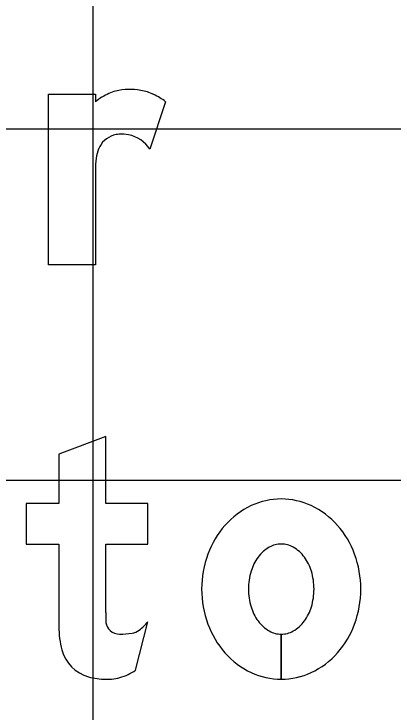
# Model space of a CAD drawing. Extents: x 2193008 to 2198143, y 1236112 to 1237864.
# Drawn here: x 2195644.256 to 2195646.413, y 1237197.787 to 1237201.76 of the extents above; entities that cross this region are included whole.
import ezdxf

# ---------------------------------------------------------------- set-up
doc = ezdxf.new("R2010")
doc.units = 0
for name, color, linetype in [('GSBWFILL', 7, 'Continuous'), ('GSCOLORFILL', 7, 'Continuous'), ('GSOUTLINE', 7, 'Continuous'), ('M-ROADS', 7, 'Continuous')]:
    doc.layers.add(name, color=color, linetype=linetype)

msp = doc.modelspace()

# ---------------------------------------------------------------- linework, layer by layer
at = {"layer": 'GSBWFILL'}
for p, q in [((2195645.1192, 1237201.2602), (2195645.0289, 1237200.9894)), ((2195644.9478, 1237198.0251), (2195645.0179, 1237198.3009)), ((2195645.7771, 1237198.2301), (2195645.7771, 1237197.9737)), ((2195645.7772, 1237197.9737), (2195645.7772, 1237198.2301))]:
    msp.add_line(p, q, dxfattribs=at)
for points in [[(2195644.7196, 1237200.8689), (2195644.7196, 1237200.3313), (2195644.4532, 1237200.3313), (2195644.4532, 1237201.3037), (2195644.7196, 1237201.3037), (2195644.7196, 1237201.2602)], [(2195644.7781, 1237198.3533), (2195644.7781, 1237198.7429), (2195645.0179, 1237198.7429), (2195645.0179, 1237198.9727), (2195644.7781, 1237198.9727), (2195644.7781, 1237199.3556), (2195644.5117, 1237199.2546), (2195644.5117, 1237198.9727), (2195644.3253, 1237198.9727), (2195644.3253, 1237198.7429), (2195644.5117, 1237198.7429), (2195644.5117, 1237198.2728)]]:
    msp.add_lwpolyline(points, dxfattribs=at)
for centre, major_axis, ratio, start_param, end_param in [((2195644.8823, 1237201.1264), (0, 0.1998), 0.999996, 0.24142, 0.443663), ((2195644.9165, 1237200.9874), (0, 0.343), 0.999996, 6.103268, 6.524606), ((2195644.9242, 1237201.0299), (0, 0.2997), 0.999996, 5.846069, 6.103268), ((2195644.9874, 1237200.9053), (0, 0.4446), 0.999996, 0.443663, 0.646229), ((2195644.8936, 1237200.9644), (0, 0.372), 0.999996, 5.631644, 5.846069), ((2195644.8611, 1237200.9414), (0, 0.1332), 0.999996, 0.293855, 1.188904), ((2195644.8637, 1237200.9328), (0, 0.1422), 0.999996, 0.067293, 0.293855), ((2195644.8685, 1237200.862), (0, 0.2131), 0.999996, 6.094384, 6.350479), ((2195644.8741, 1237200.8914), (0, 0.1833), 0.999996, 5.27661, 6.094384), ((2195644.9304, 1237200.9136), (0, 0.2079), 0.999996, 1.188904, 1.450084), ((2195645.2842, 1237200.8683), (0, 0.5646), 0.999996, 1.445958, 1.569673), ((2195645.7771, 1237198.5979), (0, 0.4014), 0.999994, 0, 0.438571), ((2195645.7771, 1237198.5979), (0, 0.4014), 0.999994, 5.844614, 6.283185), ((2195645.8024, 1237198.544), (0, 0.461), 0.999994, 0.438571, 0.847388), ((2195645.7518, 1237198.544), (0, 0.461), 0.999994, 5.435798, 5.844614), ((2195645.8419, 1237198.5091), (0, 0.5136), 0.999994, 0.847388, 1.220117), ((2195645.7124, 1237198.5091), (0, 0.5136), 0.999994, 5.063069, 5.435798), ((2195645.7771, 1237198.6054), (0, 0.1375), 0.999994, 0, 0.517724), ((2195645.7771, 1237198.6054), (0, 0.1375), 0.999994, 5.765461, 6.283185), ((2195645.8097, 1237198.5483), (0, 0.2033), 0.999994, 0.517724, 0.942), ((2195645.7446, 1237198.5483), (0, 0.2033), 0.999994, 5.341185, 5.765461), ((2195645.9037, 1237198.4865), (0, 0.5795), 0.999994, 1.220117, 1.570796), ((2195645.861, 1237198.5109), (0, 0.2668), 0.999994, 0.942, 1.278197), ((2195645.6932, 1237198.5109), (0, 0.2668), 0.999994, 5.004989, 5.341185), ((2195645.6505, 1237198.4865), (0, 0.5795), 0.999994, 4.712389, 5.063069), ((2195645.942, 1237198.4865), (0, 0.3514), 0.999994, 1.278197, 1.570796), ((2195645.6122, 1237198.4865), (0, 0.3514), 0.999994, 4.712389, 5.004989), ((2195645.9037, 1237198.4865), (0, 0.5795), 0.999994, 1.570796, 1.921476), ((2195645.942, 1237198.4865), (0, 0.3514), 0.999994, 1.570796, 1.863396), ((2195645.6122, 1237198.4865), (0, 0.3514), 0.999994, 4.419789, 4.712389), ((2195645.6505, 1237198.4865), (0, 0.5795), 0.999994, 4.361709, 4.712389), ((2195645.861, 1237198.4621), (0, 0.2668), 0.999994, 1.863396, 2.199593), ((2195645.6932, 1237198.4621), (0, 0.2668), 0.999994, 4.083593, 4.419789), ((2195646.4457, 1237198.3533), (0, 1.6676), 0.999992, 1.570796, 1.606005), ((2195644.8426, 1237198.4316), (0, 0.2187), 0.999992, 3.756278, 4.071638), ((2195645.8097, 1237198.4248), (0, 0.2033), 0.999994, 2.199593, 2.623869), ((2195645.7446, 1237198.4248), (0, 0.2033), 0.999994, 3.659317, 4.083593), ((2195645.0286, 1237198.2728), (0, 0.5169), 0.999992, 1.570796, 1.830698), ((2195644.8546, 1237198.3076), (0, 0.0766), 0.999992, 1.74085, 2.407828), ((2195645.8419, 1237198.4639), (0, 0.5136), 0.999994, 1.921476, 2.294205), ((2195645.7124, 1237198.4639), (0, 0.5136), 0.999994, 3.98898, 4.361709), ((2195644.8571, 1237198.3103), (0, 0.0802), 0.999992, 2.407828, 3.141593), ((2195644.8571, 1237198.6507), (0, 0.4207), 0.999992, 3.141593, 3.310762), ((2195644.9111, 1237198.3345), (0, 0.0999), 0.999992, 3.310762, 3.756278), ((2195645.7771, 1237198.3676), (0, 0.1375), 0.999994, 2.623869, 3.141593), ((2195645.7771, 1237198.3676), (0, 0.1375), 0.999994, 3.142077, 3.659317), ((2195644.7383, 1237198.1956), (0, 0.2165), 0.999992, 1.830698, 2.869526), ((2195645.8024, 1237198.429), (0, 0.461), 0.999994, 2.294205, 2.703022), ((2195645.7518, 1237198.429), (0, 0.461), 0.999994, 3.580164, 3.98898), ((2195644.7696, 1237198.2871), (0, 0.3169), 0.999992, 3.427755, 3.738844), ((2195644.7781, 1237198.3385), (0, 0.3648), 0.999992, 2.869526, 3.141593), ((2195644.7979, 1237198.1908), (0, 0.2165), 0.999992, 3.205734, 3.427755), ((2195645.7771, 1237198.3751), (0, 0.4014), 0.999994, 2.703022, 3.141593), ((2195645.7771, 1237198.3751), (0, 0.4014), 0.999994, 3.141759, 3.580164), ((2195644.7781, 1237198.499), (0, 0.5253), 0.999992, 3.141593, 3.205734)]:
    msp.add_ellipse(centre, major_axis=major_axis, ratio=ratio, start_param=start_param, end_param=end_param, dxfattribs=at)
at = {"layer": 'GSCOLORFILL'}
for p, q in [((2195645.1192, 1237201.2602), (2195645.0289, 1237200.9894)), ((2195644.9478, 1237198.0251), (2195645.0179, 1237198.3009)), ((2195645.7771, 1237198.2301), (2195645.7771, 1237197.9737)), ((2195645.7772, 1237197.9737), (2195645.7772, 1237198.2301))]:
    msp.add_line(p, q, dxfattribs=at)
for points in [[(2195644.7196, 1237200.8689), (2195644.7196, 1237200.3313), (2195644.4532, 1237200.3313), (2195644.4532, 1237201.3037), (2195644.7196, 1237201.3037), (2195644.7196, 1237201.2602)], [(2195644.7781, 1237198.3533), (2195644.7781, 1237198.7429), (2195645.0179, 1237198.7429), (2195645.0179, 1237198.9727), (2195644.7781, 1237198.9727), (2195644.7781, 1237199.3556), (2195644.5117, 1237199.2546), (2195644.5117, 1237198.9727), (2195644.3253, 1237198.9727), (2195644.3253, 1237198.7429), (2195644.5117, 1237198.7429), (2195644.5117, 1237198.2728)]]:
    msp.add_lwpolyline(points, dxfattribs=at)
for centre, major_axis, ratio, start_param, end_param in [((2195644.8823, 1237201.1264), (0, 0.1998), 0.999996, 0.24142, 0.443663), ((2195644.9165, 1237200.9874), (0, 0.343), 0.999996, 6.103268, 6.524606), ((2195644.9242, 1237201.0299), (0, 0.2997), 0.999996, 5.846069, 6.103268), ((2195644.9874, 1237200.9053), (0, 0.4446), 0.999996, 0.443663, 0.646229), ((2195644.8936, 1237200.9644), (0, 0.372), 0.999996, 5.631644, 5.846069), ((2195644.8611, 1237200.9414), (0, 0.1332), 0.999996, 0.293855, 1.188904), ((2195644.8637, 1237200.9328), (0, 0.1422), 0.999996, 0.067293, 0.293855), ((2195644.8685, 1237200.862), (0, 0.2131), 0.999996, 6.094384, 6.350479), ((2195644.8741, 1237200.8914), (0, 0.1833), 0.999996, 5.27661, 6.094384), ((2195644.9304, 1237200.9136), (0, 0.2079), 0.999996, 1.188904, 1.450084), ((2195645.2842, 1237200.8683), (0, 0.5646), 0.999996, 1.445958, 1.569673), ((2195645.7771, 1237198.5979), (0, 0.4014), 0.999994, 0, 0.438571), ((2195645.7771, 1237198.5979), (0, 0.4014), 0.999994, 5.844614, 6.283185), ((2195645.8024, 1237198.544), (0, 0.461), 0.999994, 0.438571, 0.847388), ((2195645.7518, 1237198.544), (0, 0.461), 0.999994, 5.435798, 5.844614), ((2195645.8419, 1237198.5091), (0, 0.5136), 0.999994, 0.847388, 1.220117), ((2195645.7124, 1237198.5091), (0, 0.5136), 0.999994, 5.063069, 5.435798), ((2195645.7771, 1237198.6054), (0, 0.1375), 0.999994, 0, 0.517724), ((2195645.7771, 1237198.6054), (0, 0.1375), 0.999994, 5.765461, 6.283185), ((2195645.8097, 1237198.5483), (0, 0.2033), 0.999994, 0.517724, 0.942), ((2195645.7446, 1237198.5483), (0, 0.2033), 0.999994, 5.341185, 5.765461), ((2195645.9037, 1237198.4865), (0, 0.5795), 0.999994, 1.220117, 1.570796), ((2195645.861, 1237198.5109), (0, 0.2668), 0.999994, 0.942, 1.278197), ((2195645.6932, 1237198.5109), (0, 0.2668), 0.999994, 5.004989, 5.341185), ((2195645.6505, 1237198.4865), (0, 0.5795), 0.999994, 4.712389, 5.063069), ((2195645.942, 1237198.4865), (0, 0.3514), 0.999994, 1.278197, 1.570796), ((2195645.6122, 1237198.4865), (0, 0.3514), 0.999994, 4.712389, 5.004989), ((2195645.9037, 1237198.4865), (0, 0.5795), 0.999994, 1.570796, 1.921476), ((2195645.942, 1237198.4865), (0, 0.3514), 0.999994, 1.570796, 1.863396), ((2195645.6122, 1237198.4865), (0, 0.3514), 0.999994, 4.419789, 4.712389), ((2195645.6505, 1237198.4865), (0, 0.5795), 0.999994, 4.361709, 4.712389), ((2195645.861, 1237198.4621), (0, 0.2668), 0.999994, 1.863396, 2.199593), ((2195645.6932, 1237198.4621), (0, 0.2668), 0.999994, 4.083593, 4.419789), ((2195646.4457, 1237198.3533), (0, 1.6676), 0.999992, 1.570796, 1.606005), ((2195644.8426, 1237198.4316), (0, 0.2187), 0.999992, 3.756278, 4.071638), ((2195645.8097, 1237198.4248), (0, 0.2033), 0.999994, 2.199593, 2.623869), ((2195645.7446, 1237198.4248), (0, 0.2033), 0.999994, 3.659317, 4.083593), ((2195645.0286, 1237198.2728), (0, 0.5169), 0.999992, 1.570796, 1.830698), ((2195644.8546, 1237198.3076), (0, 0.0766), 0.999992, 1.74085, 2.407828), ((2195645.8419, 1237198.4639), (0, 0.5136), 0.999994, 1.921476, 2.294205), ((2195645.7124, 1237198.4639), (0, 0.5136), 0.999994, 3.98898, 4.361709), ((2195644.8571, 1237198.3103), (0, 0.0802), 0.999992, 2.407828, 3.141593), ((2195644.8571, 1237198.6507), (0, 0.4207), 0.999992, 3.141593, 3.310762), ((2195644.9111, 1237198.3345), (0, 0.0999), 0.999992, 3.310762, 3.756278), ((2195645.7771, 1237198.3676), (0, 0.1375), 0.999994, 2.623869, 3.141593), ((2195645.7771, 1237198.3676), (0, 0.1375), 0.999994, 3.142077, 3.659317), ((2195644.7383, 1237198.1956), (0, 0.2165), 0.999992, 1.830698, 2.869526), ((2195645.8024, 1237198.429), (0, 0.461), 0.999994, 2.294205, 2.703022), ((2195645.7518, 1237198.429), (0, 0.461), 0.999994, 3.580164, 3.98898), ((2195644.7696, 1237198.2871), (0, 0.3169), 0.999992, 3.427755, 3.738844), ((2195644.7781, 1237198.3385), (0, 0.3648), 0.999992, 2.869526, 3.141593), ((2195644.7979, 1237198.1908), (0, 0.2165), 0.999992, 3.205734, 3.427755), ((2195645.7771, 1237198.3751), (0, 0.4014), 0.999994, 2.703022, 3.141593), ((2195645.7771, 1237198.3751), (0, 0.4014), 0.999994, 3.141759, 3.580164), ((2195644.7781, 1237198.499), (0, 0.5253), 0.999992, 3.141593, 3.205734)]:
    msp.add_ellipse(centre, major_axis=major_axis, ratio=ratio, start_param=start_param, end_param=end_param, dxfattribs=at)
at = {"layer": 'GSOUTLINE'}
for p, q in [((2195645.1192, 1237201.2602), (2195645.0289, 1237200.9894)), ((2195644.9478, 1237198.0251), (2195645.0179, 1237198.3009))]:
    msp.add_line(p, q, dxfattribs=at)
for points in [[(2195644.7196, 1237200.8689), (2195644.7196, 1237200.3313), (2195644.4532, 1237200.3313), (2195644.4532, 1237201.3037), (2195644.7196, 1237201.3037), (2195644.7196, 1237201.2602)], [(2195644.7781, 1237198.3533), (2195644.7781, 1237198.7429), (2195645.0179, 1237198.7429), (2195645.0179, 1237198.9727), (2195644.7781, 1237198.9727), (2195644.7781, 1237199.3556), (2195644.5117, 1237199.2546), (2195644.5117, 1237198.9727), (2195644.3253, 1237198.9727), (2195644.3253, 1237198.7429), (2195644.5117, 1237198.7429), (2195644.5117, 1237198.2728)]]:
    msp.add_lwpolyline(points, dxfattribs=at)
for centre, major_axis, ratio, start_param, end_param in [((2195644.8823, 1237201.1264), (0, 0.1998), 0.999996, 0.24142, 0.443663), ((2195644.9165, 1237200.9874), (0, 0.343), 0.999996, 6.103268, 6.524606), ((2195644.9242, 1237201.0299), (0, 0.2997), 0.999996, 5.846069, 6.103268), ((2195644.9874, 1237200.9053), (0, 0.4446), 0.999996, 0.443663, 0.646229), ((2195644.8936, 1237200.9644), (0, 0.372), 0.999996, 5.631644, 5.846069), ((2195644.8611, 1237200.9414), (0, 0.1332), 0.999996, 0.293855, 1.188904), ((2195644.8637, 1237200.9328), (0, 0.1422), 0.999996, 0.067293, 0.293855), ((2195644.8685, 1237200.862), (0, 0.2131), 0.999996, 6.094384, 6.350479), ((2195644.8741, 1237200.8914), (0, 0.1833), 0.999996, 5.27661, 6.094384), ((2195644.9304, 1237200.9136), (0, 0.2079), 0.999996, 1.188904, 1.450084), ((2195645.2842, 1237200.8683), (0, 0.5646), 0.999996, 1.445958, 1.569673), ((2195645.7771, 1237198.5979), (0, 0.4014), 0.999994, 0, 0.438571), ((2195645.7771, 1237198.5979), (0, 0.4014), 0.999994, 5.844614, 6.283185), ((2195645.8024, 1237198.544), (0, 0.461), 0.999994, 0.438571, 0.847388), ((2195645.7518, 1237198.544), (0, 0.461), 0.999994, 5.435798, 5.844614), ((2195645.8419, 1237198.5091), (0, 0.5136), 0.999994, 0.847388, 1.220117), ((2195645.7124, 1237198.5091), (0, 0.5136), 0.999994, 5.063069, 5.435798), ((2195645.7771, 1237198.6054), (0, 0.1375), 0.999994, 0, 0.517724), ((2195645.7771, 1237198.6054), (0, 0.1375), 0.999994, 5.765461, 6.283185), ((2195645.8097, 1237198.5483), (0, 0.2033), 0.999994, 0.517724, 0.942), ((2195645.7446, 1237198.5483), (0, 0.2033), 0.999994, 5.341185, 5.765461), ((2195645.9037, 1237198.4865), (0, 0.5795), 0.999994, 1.220117, 1.570796), ((2195645.861, 1237198.5109), (0, 0.2668), 0.999994, 0.942, 1.278197), ((2195645.6932, 1237198.5109), (0, 0.2668), 0.999994, 5.004989, 5.341185), ((2195645.6505, 1237198.4865), (0, 0.5795), 0.999994, 4.712389, 5.063069), ((2195645.942, 1237198.4865), (0, 0.3514), 0.999994, 1.278197, 1.570796), ((2195645.6122, 1237198.4865), (0, 0.3514), 0.999994, 4.712389, 5.004989), ((2195645.9037, 1237198.4865), (0, 0.5795), 0.999994, 1.570796, 1.921476), ((2195645.942, 1237198.4865), (0, 0.3514), 0.999994, 1.570796, 1.863396), ((2195645.6122, 1237198.4865), (0, 0.3514), 0.999994, 4.419789, 4.712389), ((2195645.6505, 1237198.4865), (0, 0.5795), 0.999994, 4.361709, 4.712389), ((2195645.861, 1237198.4621), (0, 0.2668), 0.999994, 1.863396, 2.199593), ((2195645.6932, 1237198.4621), (0, 0.2668), 0.999994, 4.083593, 4.419789), ((2195646.4457, 1237198.3533), (0, 1.6676), 0.999992, 1.570796, 1.606005), ((2195644.8426, 1237198.4316), (0, 0.2187), 0.999992, 3.756278, 4.071638), ((2195645.8097, 1237198.4248), (0, 0.2033), 0.999994, 2.199593, 2.623869), ((2195645.7446, 1237198.4248), (0, 0.2033), 0.999994, 3.659317, 4.083593), ((2195645.0286, 1237198.2728), (0, 0.5169), 0.999992, 1.570796, 1.830698), ((2195644.8546, 1237198.3076), (0, 0.0766), 0.999992, 1.74085, 2.407828), ((2195645.8419, 1237198.4639), (0, 0.5136), 0.999994, 1.921476, 2.294205), ((2195645.7124, 1237198.4639), (0, 0.5136), 0.999994, 3.98898, 4.361709), ((2195644.8571, 1237198.3103), (0, 0.0802), 0.999992, 2.407828, 3.141593), ((2195644.8571, 1237198.6507), (0, 0.4207), 0.999992, 3.141593, 3.310762), ((2195644.9111, 1237198.3345), (0, 0.0999), 0.999992, 3.310762, 3.756278), ((2195645.7771, 1237198.3676), (0, 0.1375), 0.999994, 2.623869, 3.141593), ((2195645.7771, 1237198.3676), (0, 0.1375), 0.999994, 3.141593, 3.659317), ((2195644.7383, 1237198.1956), (0, 0.2165), 0.999992, 1.830698, 2.869526), ((2195645.8024, 1237198.429), (0, 0.461), 0.999994, 2.294205, 2.703022), ((2195645.7518, 1237198.429), (0, 0.461), 0.999994, 3.580164, 3.98898), ((2195644.7696, 1237198.2871), (0, 0.3169), 0.999992, 3.427755, 3.738844), ((2195644.7781, 1237198.3385), (0, 0.3648), 0.999992, 2.869526, 3.141593), ((2195644.7979, 1237198.1908), (0, 0.2165), 0.999992, 3.205734, 3.427755), ((2195645.7771, 1237198.3751), (0, 0.4014), 0.999994, 2.703022, 3.141593), ((2195645.7771, 1237198.3751), (0, 0.4014), 0.999994, 3.141593, 3.580164), ((2195644.7781, 1237198.499), (0, 0.5253), 0.999992, 3.141593, 3.205734)]:
    msp.add_ellipse(centre, major_axis=major_axis, ratio=ratio, start_param=start_param, end_param=end_param, dxfattribs=at)
at = {"layer": 'M-ROADS'}
for p, q in [((2195644.7065, 1237163.1062), (2195644.7065, 1237223.1062)), ((2195584.7065, 1237201.1062), (2195714.7065, 1237201.1062)), ((2195584.7065, 1237199.1062), (2195714.7065, 1237199.1062))]:
    msp.add_line(p, q, dxfattribs=at)

doc.saveas('drawing.dxf')
